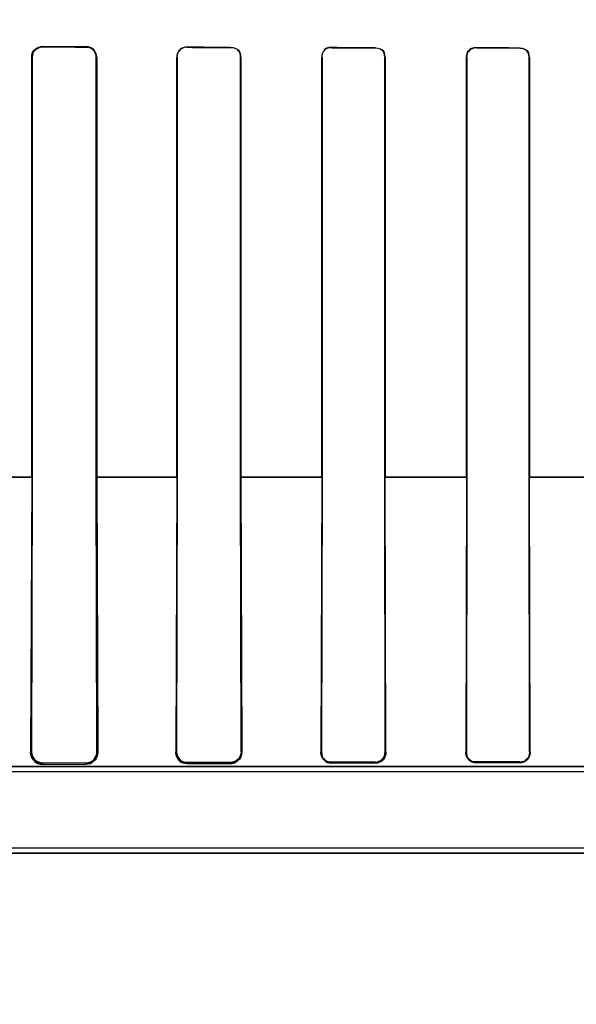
# Model space of a CAD drawing. Header units: millimetres. Extents: x 0 to 297, y 0 to 210.
# Tile 311 of 401: x 242.0718 to 242.1681, y 156.6154 to 156.7855. Entities that reach past the tile are written whole.
import ezdxf

# ---------------------------------------------------------------- set-up
doc = ezdxf.new("R2010")
doc.units = ezdxf.units.MM
doc.header["$LTSCALE"] = 16.335
doc.layers.get('0').update_dxf_attribs({"linetype": 'CONTINUOUS'})
for name, color, linetype in [('AXES_REF', 7, 'CONTINUOUS'), ('INTFCLR_1', 7, 'CONTINUOUS'), ('INTFCLR_72935', 7, 'CONTINUOUS')]:
    doc.layers.add(name, color=color, linetype=linetype)

msp = doc.modelspace()

# ---------------------------------------------------------------- linework, layer by layer
at = {"color": 7, "linetype": 'Continuous'}
for radius in [4.8479140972, 4.8475, 4.8164570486]:
    msp.add_circle((241.5069109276, 154.9564782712), radius, dxfattribs=at)
msp.add_arc((241.5069109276, 154.9564782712), 4.8, 278.2771290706, 261.7228709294, dxfattribs=at)
at = {"layer": 'AXES_REF', "color": 9, "linetype": 'Continuous'}
msp.add_circle((241.5069109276, 154.9564782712), 2.9642884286, dxfattribs=at)
at = {"layer": 'AXES_REF', "color": 7, "linetype": 'Continuous'}
msp.add_arc((241.5069109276, 154.9564782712), 4.91, 113.0826656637, 66.9173343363, dxfattribs=at)
at = {"layer": 'AXES_REF', "color": 9, "linetype": 'Continuous'}
msp.add_arc((241.5069109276, 154.9564782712), 4.4222561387, 94.4118118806, 85.5881881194, dxfattribs=at)
at = {"layer": 'INTFCLR_1', "color": 7, "linetype": 'Continuous'}
for p, q in [((242.0751779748, 156.7807487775), (242.0758007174, 156.7808523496)), ((242.0989136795, 156.6583677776), (242.0988295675, 156.6589711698)), ((242.1349230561, 156.6583397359), (242.1350385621, 156.6589711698))]:
    msp.add_line(p, q, dxfattribs=at)
at = {"layer": 'INTFCLR_1', "color": 9, "linetype": 'Continuous'}
for p, q in [((242.0758007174, 156.7807776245), (242.0758007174, 156.7808523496)), ((242.0833007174, 156.7808252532), (242.0833007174, 156.7807533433)), ((242.1008007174, 156.7807031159), (242.1008007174, 156.7807698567)), ((242.1083007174, 156.7807489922), (242.1083007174, 156.7806840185)), ((242.1258007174, 156.7806443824), (242.1258007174, 156.7807059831)), ((242.1333007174, 156.780689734), (242.1333007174, 156.7806293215)), ((242.1508007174, 156.780598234), (242.1508007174, 156.7806563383)), ((242.1583007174, 156.7806438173), (242.1583007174, 156.7805865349)), ((242.0739123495, 156.7789711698), (242.0739881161, 156.7789711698)), ((242.0850773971, 156.7789711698), (242.0851484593, 156.7789711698)), ((242.0989967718, 156.7789711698), (242.0990641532, 156.7789711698)), ((242.1100094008, 156.7789711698), (242.1100738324, 156.7789711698)), ((242.1240619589, 156.7789711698), (242.1241239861, 156.7789711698)), ((242.1349556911, 156.7789711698), (242.1350157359, 156.7789711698)), ((242.1491125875, 156.7789711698), (242.149170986, 156.7789711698)), ((242.1599136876, 156.7789711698), (242.159970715, 156.7789711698)), ((242.060164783, 156.7064701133), (242.0739880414, 156.7064701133)), ((242.0850768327, 156.7064701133), (242.0990641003, 156.7064701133)), ((242.1100097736, 156.7064701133), (242.1241230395, 156.7064701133)), ((242.1349532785, 156.7064701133), (242.1491687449, 156.7064701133)), ((242.1599128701, 156.7064701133), (242.1742072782, 156.7064701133)), ((242.0738825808, 156.6589711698), (242.0737118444, 156.6589711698)), ((242.0853294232, 156.6589711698), (242.0851760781, 156.6589711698)), ((242.0989707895, 156.6589711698), (242.0988295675, 156.6589711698)), ((242.1102307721, 156.6589711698), (242.1100985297, 156.6589711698)), ((242.1240382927, 156.6589711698), (242.1239129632, 156.6589711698)), ((242.1351584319, 156.6589711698), (242.1350385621, 156.6589711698)), ((242.149090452, 156.6589711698), (242.1489749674, 156.6589711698)), ((242.1601042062, 156.6589711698), (242.1599922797, 156.6589711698)), ((242.175845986, 156.6564711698), (242.0562747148, 156.6564711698)), ((242.0758007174, 156.6568270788), (242.0758007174, 156.6570492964)), ((242.0833007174, 156.6570783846), (242.0833007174, 156.656874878)), ((242.1008007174, 156.656962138), (242.1008007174, 156.6571373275)), ((242.1083007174, 156.6571593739), (242.1083007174, 156.6569925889)), ((242.1258007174, 156.6570525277), (242.1258007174, 156.6572045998)), ((242.1333007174, 156.6572216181), (242.1333007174, 156.6570743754)), ((242.1508007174, 156.6571181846), (242.1508007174, 156.6572564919)), ((242.1583007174, 156.6572695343), (242.1583007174, 156.6571342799)), ((242.4778262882, 156.6414711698), (242.0562751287, 156.6414711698))]:
    msp.add_line(p, q, dxfattribs=at)
at = {"layer": 'INTFCLR_1', "color": 6, "linetype": 'Continuous'}
for p, q in [((242.0739123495, 156.7789711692), (242.0739123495, 156.7064711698)), ((242.0739881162, 156.7789711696), (242.0739881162, 156.7064711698)), ((242.0850773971, 156.7064711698), (242.0850773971, 156.7789711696)), ((242.0851484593, 156.7064711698), (242.0851484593, 156.7789711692)), ((242.0989967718, 156.7789711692), (242.0989967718, 156.7064711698)), ((242.0990641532, 156.7789711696), (242.0990641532, 156.7064711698)), ((242.1100094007, 156.7064711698), (242.1100094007, 156.7789711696)), ((242.1100738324, 156.7064711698), (242.1100738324, 156.7789711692)), ((242.1240619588, 156.7789711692), (242.1240619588, 156.7064711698)), ((242.1241239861, 156.7789711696), (242.1241239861, 156.7064711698)), ((242.1349556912, 156.7064711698), (242.1349556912, 156.7789711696)), ((242.1350157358, 156.7064711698), (242.1350157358, 156.7789711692)), ((242.1491125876, 156.7789711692), (242.1491125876, 156.7064711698)), ((242.1491709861, 156.7789711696), (242.1491709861, 156.7064711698)), ((242.1599136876, 156.7064711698), (242.1599136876, 156.7789711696)), ((242.159970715, 156.7064711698), (242.159970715, 156.7789711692)), ((242.0739123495, 156.7064711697), (242.0737118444, 156.6589711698)), ((242.0739881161, 156.7064711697), (242.0738825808, 156.6589711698)), ((242.085176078, 156.6589711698), (242.0850773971, 156.7064711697)), ((242.0851484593, 156.7064711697), (242.0853294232, 156.6589711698)), ((242.0989967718, 156.7064711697), (242.0988295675, 156.6589711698)), ((242.0990641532, 156.7064711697), (242.0989707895, 156.6589711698)), ((242.1100985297, 156.6589711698), (242.1100094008, 156.7064711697)), ((242.1100738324, 156.7064711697), (242.1102307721, 156.6589711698)), ((242.1240619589, 156.7064711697), (242.1239129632, 156.6589711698)), ((242.1241239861, 156.7064711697), (242.1240382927, 156.6589711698)), ((242.1350385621, 156.6589711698), (242.1349556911, 156.7064711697)), ((242.1351584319, 156.6589711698), (242.1350157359, 156.7064711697)), ((242.1491125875, 156.7064711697), (242.1489749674, 156.6589711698)), ((242.149170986, 156.7064711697), (242.149090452, 156.6589711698)), ((242.1599922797, 156.6589711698), (242.1599136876, 156.7064711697)), ((242.1601042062, 156.6589711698), (242.159970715, 156.7064711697)), ((242.0758007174, 156.6570492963), (242.0833007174, 156.6570783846)), ((242.0758007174, 156.6568270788), (242.0833007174, 156.656874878)), ((242.1008007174, 156.6571373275), (242.1083007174, 156.6571593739)), ((242.1008007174, 156.656962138), (242.1083007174, 156.6569925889)), ((242.1258007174, 156.6572045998), (242.1333007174, 156.6572216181)), ((242.1258007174, 156.6570525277), (242.1333007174, 156.6570743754)), ((242.1508007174, 156.6572564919), (242.1583007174, 156.6572695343)), ((242.1508007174, 156.6571181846), (242.1583007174, 156.6571342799)), ((242.0508007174, 156.6555895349), (242.1758460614, 156.6555895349)), ((242.4778267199, 156.6423528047), (242.0562747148, 156.6423528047))]:
    msp.add_line(p, q, dxfattribs=at)
at = {"layer": 'INTFCLR_1', "color": 7, "linetype": 'Continuous'}
for points in [[(242.0740950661, 156.6577159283), (242.0740859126, 156.6577290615), (242.0740762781, 156.6577431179), (242.074066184, 156.6577581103), (242.0740555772, 156.6577741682), (242.0740445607, 156.6577911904), (242.0740333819, 156.6578088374), (242.0740221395, 156.6578269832), (242.0740107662, 156.6578457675), (242.0739992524, 156.6578652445), (242.0739876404, 156.6578853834), (242.073975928, 156.6579062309), (242.0739640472, 156.6579279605), (242.07395199, 156.6579506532), (242.0739398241, 156.6579742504), (242.0739276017, 156.657998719), (242.0739153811, 156.6580240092), (242.0739031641, 156.6580501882), (242.0738909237, 156.6580773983), (242.0738786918, 156.6581056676), (242.0738665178, 156.6581349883), (242.0738544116, 156.6581654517), (242.0738424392, 156.6581970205), (242.0738306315, 156.6582297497), (242.0738189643, 156.6582638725), (242.0738074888, 156.6582994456), (242.0737962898, 156.658336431), (242.0737854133, 156.6583749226), (242.0737749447, 156.6584149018), (242.0737649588, 156.6584563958), (242.0737555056, 156.6584995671), (242.0737466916, 156.6585443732), (242.0737386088, 156.6585908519), (242.0737313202, 156.6586392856), (242.0737249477, 156.6586897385), (242.0737196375, 156.6587421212), (242.0737155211, 156.6587964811), (242.0737127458, 156.6588528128), (242.0737114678, 156.6589110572), (242.0737118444, 156.6589711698)], [(242.1242406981, 156.6578793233), (242.1242141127, 156.6579195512), (242.1241876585, 156.6579619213), (242.124161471, 156.6580064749), (242.124135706, 156.6580532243), (242.124110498, 156.6581022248), (242.124085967, 156.6581535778), (242.124062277, 156.6582073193), (242.1240396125, 156.6582634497), (242.1240181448, 156.6583220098), (242.1239981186, 156.6583828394), (242.1239796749, 156.6584460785), (242.1239628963, 156.6585122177), (242.1239480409, 156.658581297), (242.1239354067, 156.6586532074), (242.1239252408, 156.658728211), (242.1239178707, 156.6588063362), (242.1239136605, 156.6588873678), (242.1239129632, 156.6589711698)], [(242.1351584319, 156.6589711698), (242.1351578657, 156.6588945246), (242.1351541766, 156.6588181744), (242.1351473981, 156.6587422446), (242.1351375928, 156.6586670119), (242.1351247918, 156.6585924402), (242.1351089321, 156.6585181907), (242.1350899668, 156.6584442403), (242.135067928, 156.6583708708), (242.1350428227, 156.658298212)], [(242.1492964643, 156.6579111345), (242.1492649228, 156.6579586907), (242.1492335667, 156.6580093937), (242.1492026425, 156.6580633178), (242.1491723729, 156.6581206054), (242.1491430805, 156.658181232), (242.1491151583, 156.6582449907), (242.1490889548, 156.6583117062), (242.1490646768, 156.6583815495), (242.1490425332, 156.6584548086), (242.1490229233, 156.6585312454), (242.1490061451, 156.6586109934), (242.148992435, 156.6586948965), (242.1489822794, 156.6587831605), (242.1489762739, 156.6588753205), (242.1489749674, 156.6589711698)], [(242.1601042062, 156.6589711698), (242.1600989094, 156.658808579), (242.1600804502, 156.6586555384), (242.1600511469, 156.6585129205), (242.1600142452, 156.6583843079), (242.1599712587, 156.658266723), (242.1599198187, 156.6581514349), (242.1598583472, 156.6580362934), (242.1597881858, 156.6579249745), (242.1597095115, 156.6578181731)], [(242.1095448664, 156.6574559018), (242.1095146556, 156.6574306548), (242.1094847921, 156.6574066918), (242.1094553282, 156.6573839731), (242.1094264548, 156.6573625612), (242.109398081, 156.6573423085), (242.109369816, 156.6573228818), (242.1093415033, 156.6573041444), (242.1093133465, 156.6572862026), (242.1092854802, 156.657269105), (242.1092580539, 156.6572528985), (242.1092309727, 156.6572374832), (242.1092039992, 156.6572226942), (242.1091770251, 156.657208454), (242.1091501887, 156.6571948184), (242.1091236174, 156.657181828), (242.1090974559, 156.6571695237), (242.1090715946, 156.6571578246), (242.1090457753, 156.6571465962), (242.1090198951, 156.6571357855), (242.1089940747, 156.6571254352), (242.1089683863, 156.6571155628), (242.1089429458, 156.6571061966), (242.1089176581, 156.6570972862), (242.1088922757, 156.6570887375), (242.1088666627, 156.6570805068), (242.1088409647, 156.6570726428), (242.1088153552, 156.6570651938), (242.1087900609, 156.657058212), (242.1087648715, 156.6570516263), (242.1087393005, 156.6570453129), (242.1087131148, 156.6570392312), (242.1086865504, 156.6570334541), (242.1086598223, 156.657028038), (242.1086331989, 156.6570230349), (242.1086064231, 156.6570183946), (242.1085789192, 156.6570140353), (242.1085502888, 156.6570099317), (242.1085209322, 156.6570061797), (242.1084914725, 156.6570028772), (242.1084626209, 156.6570000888), (242.108433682, 156.6569977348), (242.1084031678, 156.6569957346), (242.1083705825, 156.6569941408), (242.1083364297, 156.6569930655), (242.1083007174, 156.6569925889)]]:
    msp.add_lwpolyline(points, dxfattribs=at)
at = {"layer": 'INTFCLR_1', "color": 6, "linetype": 'Continuous'}
for centre, major_axis, ratio, start_param, end_param in [((242.2670507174, 156.7814711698), (0.2607760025, 0), 0.0034906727, -2.3940887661, -2.3526946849), ((242.2670507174, 156.7814711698), (0.2757760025, 0), 0.0034906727, -2.3371288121, -2.3000343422), ((242.2670507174, 156.7814711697), (0.2607760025, 0), 0.0034906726, -2.2620717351, -2.2252929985), ((242.2670507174, 156.7814711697), (0.2757760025, 0), 0.0034906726, -2.217857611, -2.1841931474), ((242.2670507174, 156.7814711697), (0.2607760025, 0), 0.0034906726, -2.1431981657, -2.1093469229), ((242.2670507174, 156.7814711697), (0.2757760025, 0), 0.0034906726, -2.1085302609, -2.0771538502), ((242.2670507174, 156.7814711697), (0.2607760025, 0), 0.0034906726, -2.0328472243, -2.0009654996), ((242.2670507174, 156.7814711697), (0.2757760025, 0), 0.0034906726, -2.0059367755, -1.9761478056)]:
    msp.add_ellipse(centre, major_axis=major_axis, ratio=ratio, start_param=start_param, end_param=end_param, dxfattribs=at)
at = {"layer": 'INTFCLR_1', "color": 7, "linetype": 'Continuous'}
for points, knots in [([(242.0758007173, 156.7808523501), (242.0753082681, 156.7808491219), (242.0743038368, 156.7804438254), (242.0739090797, 156.7794407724), (242.0739123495, 156.7789711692)], [0, 0, 0, 0, 0.5118728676, 1, 1, 1, 1]), ([(242.0737118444, 156.6589711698), (242.0737052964, 156.6585028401), (242.0740494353, 156.6573825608), (242.0751887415, 156.6568244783), (242.0758007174, 156.6568270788)], [0, 0, 0, 0, 0.4335377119, 1, 1, 1, 1]), ([(242.0988295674, 156.6589711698), (242.0988255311, 156.6584973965), (242.0991898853, 156.6574369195), (242.1002577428, 156.6569623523), (242.1008007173, 156.656962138)], [0, 0, 0, 0, 0.4659783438, 1, 1, 1, 1]), ([(242.1083007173, 156.6569925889), (242.108779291, 156.656998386), (242.1098189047, 156.6574002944), (242.1102252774, 156.6584518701), (242.1102307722, 156.6589711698)], [0, 0, 0, 0, 0.4795979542, 1, 1, 1, 1]), ([(242.1239129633, 156.6589711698), (242.1239103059, 156.6585095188), (242.1242700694, 156.6574944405), (242.1252900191, 156.6570529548), (242.1258007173, 156.6570525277)], [0, 0, 0, 0, 0.4747830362, 1, 1, 1, 1]), ([(242.1333007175, 156.6570743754), (242.1337689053, 156.6570787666), (242.1347692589, 156.6574729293), (242.1351539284, 156.6584806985), (242.135158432, 156.6589711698)], [0, 0, 0, 0, 0.4883782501, 1, 1, 1, 1]), ([(242.1489749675, 156.6589711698), (242.1489732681, 156.6585100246), (242.1493387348, 156.6575266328), (242.1503220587, 156.6571185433), (242.1508007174, 156.6571181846)], [0, 0, 0, 0, 0.4906839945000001, 1, 1, 1, 1]), ([(242.1583007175, 156.6571342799), (242.1587611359, 156.6571376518), (242.1597322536, 156.6575266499), (242.1601004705, 156.6585020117), (242.1601042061, 156.6589711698)], [0, 0, 0, 0, 0.4952979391, 1, 1, 1, 1])]:
    msp.add_open_spline(points, degree=3, knots=knots, dxfattribs=at)
at = {"layer": 'INTFCLR_1', "color": 6, "linetype": 'Continuous'}
for points, knots in [([(242.0758007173, 156.7807776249), (242.0753320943, 156.7807791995), (242.0743670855, 156.7803875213), (242.0739881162, 156.7794261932), (242.0739881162, 156.7789711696)], [0, 0, 0, 0, 0.5073632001, 1, 1, 1, 1]), ([(242.0851484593, 156.7789711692), (242.0851484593, 156.7794375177), (242.084761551, 156.7804200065), (242.0837784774, 156.7808235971), (242.0833007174, 156.7808252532)], [0, 0, 0, 0, 0.4939549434, 1, 1, 1, 1]), ([(242.0850773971, 156.7789711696), (242.0850773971, 156.7794274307), (242.0846956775, 156.7803730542), (242.0837520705, 156.7807519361), (242.0833007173, 156.7807533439)], [0, 0, 0, 0, 0.5027025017, 1, 1, 1, 1]), ([(242.1008007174, 156.7807698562), (242.1003476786, 156.7807711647), (242.0993899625, 156.7803963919), (242.0989967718, 156.7794374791), (242.0989967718, 156.7789711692)], [0, 0, 0, 0, 0.4927834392, 1, 1, 1, 1]), ([(242.0738825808, 156.6589711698), (242.0738799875, 156.6585196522), (242.0742419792, 156.6575025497), (242.0752721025, 156.6570471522), (242.0758007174, 156.6570492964)], [0, 0, 0, 0, 0.4606720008, 1, 1, 1, 1]), ([(242.0833007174, 156.6570783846), (242.0838095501, 156.657080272), (242.0848141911, 156.6575202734), (242.0851784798, 156.658518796), (242.0851760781, 156.6589711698)], [0, 0, 0, 0, 0.5293670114, 1, 1, 1, 1]), ([(242.0853294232, 156.6589711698), (242.0853381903, 156.6584765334), (242.0849543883, 156.6573797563), (242.0838586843, 156.6568781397), (242.0833007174, 156.656874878)], [0, 0, 0, 0, 0.4699520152, 1, 1, 1, 1]), ([(242.0989707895, 156.6589711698), (242.0989684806, 156.6585077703), (242.0993517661, 156.6575316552), (242.1003286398, 156.6571358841), (242.1008007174, 156.6571373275)], [0, 0, 0, 0, 0.4953636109, 1, 1, 1, 1])]:
    msp.add_open_spline(points, degree=3, knots=knots, dxfattribs=at)
for points in [[(242.1008007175, 156.7807031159), (242.1002789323, 156.780704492), (242.0994026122, 156.7805208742), (242.0994026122, 156.7799990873)], [(242.1258007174, 156.7807059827), (242.1252851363, 156.7807071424), (242.1244147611, 156.7805348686), (242.1244147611, 156.7800192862)], [(242.1258007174, 156.7806443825), (242.1253063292, 156.7806454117), (242.1244699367, 156.7804839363), (242.1244699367, 156.7799895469)], [(242.1508007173, 156.7806563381), (242.1503084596, 156.7806571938), (242.1494722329, 156.7805036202), (242.1494722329, 156.7800113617)], [(242.1100094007, 156.7789711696), (242.1100094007, 156.779423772), (242.1099237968, 156.780216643), (242.1094711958, 156.7802177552)], [(242.1100738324, 156.7789711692), (242.1100738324, 156.7794361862), (242.109991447, 156.7802530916), (242.1095264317, 156.7802543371)], [(242.1349556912, 156.7789711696), (242.1349556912, 156.7794193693), (242.1348587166, 156.7801994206), (242.1344105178, 156.7802002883)], [(242.1350157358, 156.7789711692), (242.1350157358, 156.7794328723), (242.1349192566, 156.7802378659), (242.1344575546, 156.7802388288)], [(242.1508007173, 156.7805982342), (242.1502750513, 156.7805990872), (242.1494201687, 156.7803616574), (242.1494201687, 156.7798359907)], [(242.1599136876, 156.7789711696), (242.1599136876, 156.7795001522), (242.1596629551, 156.780352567), (242.1591339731, 156.7803533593)], [(242.159970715, 156.7789711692), (242.159970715, 156.779429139), (242.1598644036, 156.7802231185), (242.1594064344, 156.780223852)], [(242.1240382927, 156.6589711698), (242.124036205, 156.6585095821), (242.1241160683, 156.657694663), (242.1245776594, 156.6576957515)], [(242.149090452, 156.6589711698), (242.1490884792, 156.6585039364), (242.1491931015, 156.6576896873), (242.1496603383, 156.6576905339)], [(242.1083007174, 156.6571593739), (242.1087797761, 156.6571607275), (242.1096194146, 156.657256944), (242.10961715, 156.6577359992)], [(242.1583007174, 156.6572695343), (242.1588113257, 156.6572703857), (242.1596680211, 156.6574537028), (242.1596659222, 156.6579643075)]]:
    msp.add_open_spline(points, degree=3, dxfattribs=at)
at = {"layer": 'INTFCLR_1', "color": 7, "linetype": 'Continuous'}
for points in [[(242.0739123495, 156.7789711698), (242.0739123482, 156.7794976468), (242.0740779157, 156.7802324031), (242.0745754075, 156.7804046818)], [(242.1102307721, 156.6589711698), (242.1102375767, 156.6585196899), (242.1101232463, 156.6579869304), (242.1097797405, 156.6576938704)], [(242.1350428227, 156.658298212), (242.134881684, 156.6578608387), (242.1345710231, 156.6572624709), (242.1341049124, 156.6572610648)], [(242.0758007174, 156.6568270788), (242.0753549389, 156.6568240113), (242.0747906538, 156.656892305), (242.0745343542, 156.6572570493)], [(242.1008007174, 156.656962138), (242.1003410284, 156.6569601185), (242.0996417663, 156.6570052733), (242.0995090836, 156.657445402)], [(242.1258007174, 156.6570525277), (242.1253358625, 156.657051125), (242.1247663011, 156.6571838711), (242.1245050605, 156.6575683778)], [(242.1333001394, 156.6572217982), (242.133827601, 156.657221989), (242.1347107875, 156.6574165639), (242.1347080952, 156.6579440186)], [(242.1333007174, 156.6572216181), (242.1337973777, 156.6572226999), (242.1344682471, 156.6573982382), (242.1346460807, 156.6578619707)], [(242.1508007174, 156.6571181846), (242.1503325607, 156.6571171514), (242.1497694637, 156.6572731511), (242.1495046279, 156.6576591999)], [(242.1597095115, 156.6578181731), (242.1594175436, 156.6574507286), (242.1589433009, 156.6571440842), (242.1584739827, 156.6571430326)]]:
    msp.add_open_spline(points, degree=3, dxfattribs=at)
at = {"layer": 'INTFCLR_72935', "color": 9, "linetype": 'Continuous'}
for p, q in [((242.0758007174, 156.7808523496), (242.0758007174, 156.7807776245)), ((242.0833007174, 156.7807533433), (242.0833007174, 156.7808252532)), ((242.1008007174, 156.7807698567), (242.1008007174, 156.7807031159)), ((242.1083007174, 156.7806840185), (242.1083007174, 156.7807489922)), ((242.1258007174, 156.7807059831), (242.1258007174, 156.7806443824)), ((242.1333007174, 156.7806293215), (242.1333007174, 156.780689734)), ((242.1508007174, 156.7806563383), (242.1508007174, 156.780598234)), ((242.1583007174, 156.7805865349), (242.1583007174, 156.7806438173)), ((242.0739881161, 156.7789711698), (242.0739123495, 156.7789711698)), ((242.0851484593, 156.7789711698), (242.0850773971, 156.7789711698)), ((242.0990641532, 156.7789711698), (242.0989967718, 156.7789711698)), ((242.1100738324, 156.7789711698), (242.1100094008, 156.7789711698)), ((242.1241239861, 156.7789711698), (242.1240619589, 156.7789711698)), ((242.1350157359, 156.7789711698), (242.1349556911, 156.7789711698)), ((242.149170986, 156.7789711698), (242.1491125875, 156.7789711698)), ((242.159970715, 156.7789711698), (242.1599136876, 156.7789711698)), ((242.073987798, 156.7064701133), (242.0601647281, 156.7064701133)), ((242.0990643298, 156.7064701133), (242.0850768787, 156.7064701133)), ((242.1241223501, 156.7064701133), (242.1100096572, 156.7064701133)), ((242.1491693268, 156.7064701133), (242.1349530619, 156.7064701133)), ((242.1742071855, 156.7064701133), (242.1599134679, 156.7064701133)), ((242.0737118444, 156.6589711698), (242.0738825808, 156.6589711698)), ((242.0851760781, 156.6589711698), (242.0853294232, 156.6589711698)), ((242.0988295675, 156.6589711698), (242.0989707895, 156.6589711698)), ((242.1100985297, 156.6589711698), (242.1102307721, 156.6589711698)), ((242.1239129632, 156.6589711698), (242.1240382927, 156.6589711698)), ((242.1350385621, 156.6589711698), (242.1351584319, 156.6589711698)), ((242.1489749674, 156.6589711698), (242.149090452, 156.6589711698)), ((242.1599922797, 156.6589711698), (242.1601042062, 156.6589711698)), ((242.0562747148, 156.6564711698), (242.1758460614, 156.6564711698)), ((242.0758007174, 156.6570492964), (242.0758007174, 156.6568270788)), ((242.0833007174, 156.656874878), (242.0833007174, 156.6570783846)), ((242.1008007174, 156.6571373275), (242.1008007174, 156.656962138)), ((242.1083007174, 156.6569925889), (242.1083007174, 156.6571593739)), ((242.1258007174, 156.6572045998), (242.1258007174, 156.6570525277)), ((242.1333007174, 156.6570743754), (242.1333007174, 156.6572216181)), ((242.1508007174, 156.6572564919), (242.1508007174, 156.6571181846)), ((242.1583007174, 156.6571342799), (242.1583007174, 156.6572695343)), ((242.0562751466, 156.6414711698), (242.477826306, 156.6414711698))]:
    msp.add_line(p, q, dxfattribs=at)
at = {"layer": 'INTFCLR_72935', "color": 6, "linetype": 'Continuous'}
for p, q in [((242.0739123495, 156.7064711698), (242.0739123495, 156.7789711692)), ((242.0739881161, 156.7064711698), (242.0739881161, 156.7789711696)), ((242.0850773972, 156.7789711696), (242.0850773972, 156.7064711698)), ((242.0851484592, 156.7789711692), (242.0851484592, 156.7064711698)), ((242.0989967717, 156.7064711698), (242.0989967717, 156.7789711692)), ((242.0990641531, 156.7064711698), (242.0990641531, 156.7789711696)), ((242.1100094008, 156.7789711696), (242.1100094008, 156.7064711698)), ((242.1100738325, 156.7789711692), (242.1100738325, 156.7064711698)), ((242.1240619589, 156.7064711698), (242.1240619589, 156.7789711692)), ((242.124123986, 156.7064711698), (242.124123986, 156.7789711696)), ((242.1349556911, 156.7789711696), (242.1349556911, 156.7064711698)), ((242.135015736, 156.7789711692), (242.135015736, 156.7064711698)), ((242.1491125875, 156.7064711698), (242.1491125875, 156.7789711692)), ((242.149170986, 156.7064711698), (242.149170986, 156.7789711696)), ((242.1599136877, 156.7789711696), (242.1599136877, 156.7064711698)), ((242.1599707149, 156.7789711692), (242.1599707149, 156.7064711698)), ((242.0739123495, 156.7064711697), (242.0737118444, 156.6589711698)), ((242.0738825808, 156.6589711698), (242.0739881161, 156.7064711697)), ((242.0850773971, 156.7064711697), (242.085176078, 156.6589711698)), ((242.0851484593, 156.7064711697), (242.0853294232, 156.6589711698)), ((242.0989967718, 156.7064711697), (242.0988295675, 156.6589711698)), ((242.0989707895, 156.6589711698), (242.0990641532, 156.7064711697)), ((242.1100094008, 156.7064711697), (242.1100985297, 156.6589711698)), ((242.1100738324, 156.7064711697), (242.1102307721, 156.6589711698)), ((242.1240619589, 156.7064711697), (242.1239129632, 156.6589711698)), ((242.1240382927, 156.6589711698), (242.1241239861, 156.7064711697)), ((242.1349556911, 156.7064711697), (242.1350385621, 156.6589711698)), ((242.1351584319, 156.6589711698), (242.1350157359, 156.7064711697)), ((242.1491125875, 156.7064711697), (242.1489749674, 156.6589711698)), ((242.149090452, 156.6589711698), (242.149170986, 156.7064711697)), ((242.1599136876, 156.7064711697), (242.1599922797, 156.6589711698)), ((242.1601042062, 156.6589711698), (242.159970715, 156.7064711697)), ((242.0833007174, 156.6570783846), (242.0758007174, 156.6570492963)), ((242.0758007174, 156.6568270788), (242.0833007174, 156.656874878)), ((242.1083007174, 156.6571593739), (242.1008007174, 156.6571373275)), ((242.1008007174, 156.656962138), (242.1083007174, 156.6569925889)), ((242.1333007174, 156.6572216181), (242.1258007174, 156.6572045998)), ((242.1258007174, 156.6570525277), (242.1333007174, 156.6570743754)), ((242.1583007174, 156.6572695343), (242.1508007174, 156.6572564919)), ((242.1508007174, 156.6571181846), (242.1583007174, 156.6571342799)), ((242.0508007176, 156.6555895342), (242.1782053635, 156.6555895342)), ((242.4778267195, 156.6423528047), (242.0562747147, 156.6423528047))]:
    msp.add_line(p, q, dxfattribs=at)
at = {"layer": 'INTFCLR_72935', "color": 7, "linetype": 'Continuous'}
msp.add_line((242.0988295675, 156.6589711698), (242.0989138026, 156.6583673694), dxfattribs=at)
for points in [[(242.0737118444, 156.6589711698), (242.0737114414, 156.6589147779), (242.0737124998, 156.658860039), (242.0737148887, 156.6588069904), (242.0737184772, 156.6587556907), (242.0737231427, 156.6587061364), (242.0737287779, 156.658658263), (242.0737352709, 156.6586120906), (242.0737425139, 156.6585676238), (242.0737504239, 156.6585247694), (242.0737588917, 156.6584835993), (242.0737678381, 156.6584440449), (242.073777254, 156.6584058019), (242.0737870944, 156.6583687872), (242.0737972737, 156.6583330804), (242.0738077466, 156.6582986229), (242.073818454, 156.65826541), (242.07382934, 156.658233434), (242.0738403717, 156.6582026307), (242.0738514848, 156.6581730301), (242.073862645, 156.6581445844), (242.0738738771, 156.6581171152), (242.0738851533, 156.6580905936), (242.0738964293, 156.6580650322), (242.0739077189, 156.6580403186), (242.0739190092, 156.6580164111), (242.0739302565, 156.6579933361), (242.0739414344, 156.6579710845), (242.0739524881, 156.6579497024), (242.0739634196, 156.6579291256), (242.073974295, 156.6579091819), (242.0739851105, 156.65788984), (242.0739958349, 156.6578711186), (242.0740065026, 156.6578529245), (242.0740171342, 156.6578351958), (242.0740276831, 156.6578179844), (242.0740380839, 156.6578013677), (242.0740483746, 156.6577852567), (242.0740584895, 156.6577697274), (242.074068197, 156.6577550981), (242.0740774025, 156.6577414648), (242.0740861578, 156.6577287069), (242.0740944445, 156.6577168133)], [(242.1239129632, 156.6589711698), (242.1239136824, 156.6588866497), (242.1239179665, 156.6588050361), (242.1239254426, 156.6587264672), (242.1239357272, 156.6586511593), (242.1239484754, 156.6585790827), (242.1239634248, 156.6585099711), (242.1239802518, 156.6584439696), (242.1239986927, 156.6583809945), (242.1240186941, 156.6583204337), (242.1240401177, 156.65826214), (242.1240627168, 156.658206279), (242.1240863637, 156.6581527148), (242.1241108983, 156.6581014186), (242.1241361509, 156.6580523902), (242.1241620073, 156.6580055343), (242.124188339, 156.6579608), (242.1242149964, 156.657918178), (242.1242418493, 156.6578776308)], [(242.1350385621, 156.6589711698), (242.1350374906, 156.6589019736), (242.135033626, 156.6588322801), (242.1350269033, 156.6587622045), (242.1350172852, 156.6586920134), (242.1350047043, 156.658621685), (242.1349890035, 156.6585509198), (242.134970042, 156.6584797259), (242.1349477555, 156.6584084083), (242.1349220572, 156.6583371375)], [(242.1349593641, 156.6581057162), (242.1349972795, 156.6581859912), (242.1350326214, 156.6582712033), (242.1350648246, 156.6583613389), (242.135093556, 156.6584573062), (242.1351178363, 156.6585580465), (242.1351365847, 156.6586604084), (242.1351495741, 156.6587630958), (242.1351568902, 156.6588667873), (242.1351584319, 156.6589711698)], [(242.1489749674, 156.6589711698), (242.1489763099, 156.6588744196), (242.1489824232, 156.6587815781), (242.1489927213, 156.6586928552), (242.1490065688, 156.6586087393), (242.1490234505, 156.6585289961), (242.1490431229, 156.6584527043), (242.1490652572, 156.6583797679), (242.1490894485, 156.6583103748), (242.1491155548, 156.6582440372), (242.1491433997, 156.6581805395), (242.1491726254, 156.6581201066), (242.1492028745, 156.6580628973), (242.1492338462, 156.6580089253), (242.14926532, 156.6579580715), (242.1492970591, 156.6579102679)], [(242.1083007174, 156.6569925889), (242.1083360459, 156.6569930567), (242.108369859, 156.6569941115), (242.1084021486, 156.6569956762), (242.1084323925, 156.6569976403), (242.1084611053, 156.6569999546), (242.1084898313, 156.6570027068), (242.1085193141, 156.6570059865), (242.1085487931, 156.6570097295), (242.1085775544, 156.6570138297), (242.1086051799, 156.6570181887), (242.1086320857, 156.6570228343), (242.1086588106, 156.6570278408), (242.1086855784, 156.6570332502), (242.1087121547, 156.6570390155), (242.1087383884, 156.6570450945), (242.1087640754, 156.6570514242), (242.108789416, 156.6570580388), (242.1088148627, 156.6570650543), (242.108840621, 156.6570725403), (242.108866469, 156.6570804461), (242.1088922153, 156.6570887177), (242.1089177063, 156.6570973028), (242.1089430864, 156.6571062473), (242.1089686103, 156.657115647), (242.1089943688, 156.6571255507), (242.1090202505, 156.6571359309), (242.1090462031, 156.6571467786), (242.1090721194, 156.6571580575), (242.1090980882, 156.6571698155), (242.1091243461, 156.6571821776), (242.1091509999, 156.657195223), (242.1091779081, 156.6572089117), (242.1092049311, 156.6572231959), (242.1092319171, 156.6572380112), (242.1092589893, 156.6572534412), (242.1092864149, 156.657269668), (242.1093143, 156.6572867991), (242.109342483, 156.6573047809), (242.1093708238, 156.6573235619), (242.1093991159, 156.6573430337), (242.1094275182, 156.6573633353), (242.1094564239, 156.657384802), (242.1094859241, 156.6574075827), (242.109515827, 156.6574316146), (242.1095460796, 156.6574569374)]]:
    msp.add_lwpolyline(points, dxfattribs=at)
at = {"layer": 'INTFCLR_72935', "color": 6, "linetype": 'Continuous'}
for centre, major_axis, ratio, start_param, end_param in [((242.2670507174, 156.7814711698), (0.2607760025, 0), 0.0034906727, -2.3940887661, -2.3526946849), ((242.2670507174, 156.7814711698), (0.2757760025, 0), 0.0034906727, -2.3371288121, -2.3000343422), ((242.2670507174, 156.7814711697), (0.2607760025, 0), 0.0034906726, -2.262071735, -2.2252929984), ((242.2670507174, 156.7814711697), (0.2757760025, 0), 0.0034906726, -2.217857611, -2.1841931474), ((242.2670507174, 156.7814711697), (0.2607760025, 0), 0.0034906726, -2.1431981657, -2.1093469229), ((242.2670507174, 156.7814711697), (0.2757760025, 0), 0.0034906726, -2.1085302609, -2.0771538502), ((242.2670507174, 156.7814711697), (0.2607760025, 0), 0.0034906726, -2.0328472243, -2.0009654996), ((242.2670507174, 156.7814711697), (0.2757760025, 0), 0.0034906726, -2.0059367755, -1.9761478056)]:
    msp.add_ellipse(centre, major_axis=major_axis, ratio=ratio, start_param=start_param, end_param=end_param, dxfattribs=at)
for points, knots in [([(242.0739123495, 156.7789711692), (242.0739123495, 156.7794327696), (242.07429315, 156.7804317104), (242.0753003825, 156.7808542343), (242.0758007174, 156.7808523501)], [0, 0, 0, 0, 0.4798645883, 1, 1, 1, 1]), ([(242.0739881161, 156.7789711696), (242.0739881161, 156.7794304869), (242.0743723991, 156.7803923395), (242.0753364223, 156.7807791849), (242.0758007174, 156.7807776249)], [0, 0, 0, 0, 0.4973038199, 1, 1, 1, 1]), ([(242.0851484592, 156.7789711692), (242.0851484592, 156.779439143), (242.0847593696, 156.7804216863), (242.0837768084, 156.7808236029), (242.0833007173, 156.7808252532)], [0, 0, 0, 0, 0.4956993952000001, 1, 1, 1, 1]), ([(242.1008007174, 156.7807698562), (242.1003416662, 156.7807711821), (242.0993827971, 156.7803894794), (242.0989967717, 156.7794315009), (242.0989967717, 156.7789711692)], [0, 0, 0, 0, 0.4993046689, 1, 1, 1, 1]), ([(242.0758007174, 156.6570492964), (242.0753381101, 156.6570474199), (242.0743194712, 156.6574241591), (242.0738796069, 156.6584533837), (242.0738825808, 156.6589711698)], [0, 0, 0, 0, 0.4718567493, 1, 1, 1, 1]), ([(242.1008007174, 156.6571373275), (242.1003288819, 156.6571358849), (242.0993520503, 156.6575313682), (242.0989684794, 156.6585075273), (242.0989707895, 156.6589711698)], [0, 0, 0, 0, 0.5043771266, 1, 1, 1, 1]), ([(242.1100985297, 156.6589711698), (242.1101006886, 156.6585144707), (242.1097242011, 156.6575537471), (242.1087650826, 156.657160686), (242.1083007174, 156.6571593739)], [0, 0, 0, 0, 0.4958401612, 1, 1, 1, 1]), ([(242.1601042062, 156.6589711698), (242.1601098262, 156.6585038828), (242.1597293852, 156.6575304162), (242.1587629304, 156.6571352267), (242.1583007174, 156.6571342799)], [0, 0, 0, 0, 0.5027469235, 1, 1, 1, 1])]:
    msp.add_open_spline(points, degree=3, knots=knots, dxfattribs=at)
for points in [[(242.0833007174, 156.7807533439), (242.0837583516, 156.7807519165), (242.0845660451, 156.7806782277), (242.0845660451, 156.7802205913)], [(242.1083007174, 156.7806840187), (242.1088169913, 156.78068275), (242.1096804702, 156.7804966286), (242.1096804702, 156.7799803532)], [(242.1258007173, 156.7807059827), (242.1252785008, 156.7807071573), (242.124401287, 156.7805239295), (242.124401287, 156.7800017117)], [(242.1333007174, 156.7806293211), (242.1338422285, 156.7806282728), (242.134715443, 156.7803722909), (242.134715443, 156.7798307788)], [(242.0990641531, 156.7789711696), (242.0990641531, 156.7794293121), (242.099151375, 156.7802339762), (242.0996095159, 156.7802327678)], [(242.1100738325, 156.7789711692), (242.1100738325, 156.7794393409), (242.1099871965, 156.7802602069), (242.1095190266, 156.7802614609)], [(242.124123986, 156.7789711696), (242.124123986, 156.7794262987), (242.124225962, 156.7802186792), (242.12468109, 156.7802177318)], [(242.135015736, 156.7789711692), (242.135015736, 156.7794364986), (242.1349140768, 156.7802458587), (242.1344487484, 156.7802468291)], [(242.1491125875, 156.7789711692), (242.1491125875, 156.7794301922), (242.1492162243, 156.7802288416), (242.1496752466, 156.7802280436)], [(242.149170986, 156.7789711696), (242.149170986, 156.7794223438), (242.1492828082, 156.7802027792), (242.1497339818, 156.7802020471)], [(242.1583007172, 156.7805865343), (242.1588222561, 156.7805857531), (242.1596684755, 156.7803482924), (242.1596684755, 156.779826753)], [(242.1599707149, 156.7789711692), (242.1599707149, 156.7794335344), (242.1598579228, 156.7802326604), (242.1593955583, 156.7802334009)], [(242.0851760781, 156.6589711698), (242.0851789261, 156.6584347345), (242.0850325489, 156.6575145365), (242.0844961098, 156.6575125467)], [(242.1599922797, 156.6589711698), (242.1599944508, 156.6584429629), (242.1597854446, 156.6575682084), (242.1592572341, 156.6575673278)], [(242.1258007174, 156.6572045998), (242.1253236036, 156.6572034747), (242.124489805, 156.6573070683), (242.124491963, 156.6577841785)], [(242.1508007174, 156.6572564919), (242.150297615, 156.6572555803), (242.1494435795, 156.6574181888), (242.1494457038, 156.6579212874)]]:
    msp.add_open_spline(points, degree=3, dxfattribs=at)
at = {"layer": 'INTFCLR_72935', "color": 7, "linetype": 'Continuous'}
for points, knots in [([(242.0758007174, 156.6568270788), (242.0753454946, 156.656824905), (242.0742320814, 156.6571945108), (242.0737030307, 156.6583464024), (242.0737118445, 156.6589711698)], [0, 0, 0, 0, 0.4214849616, 1, 1, 1, 1]), ([(242.0853294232, 156.6589711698), (242.0853226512, 156.6584936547), (242.084982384, 156.657398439), (242.0838753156, 156.6568834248), (242.0833007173, 156.656874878)], [0, 0, 0, 0, 0.4538602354, 1, 1, 1, 1]), ([(242.1008007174, 156.656962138), (242.1003413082, 156.6569622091), (242.0992879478, 156.6573374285), (242.0988249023, 156.6584141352), (242.0988295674, 156.6589711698)], [0, 0, 0, 0, 0.4519682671, 1, 1, 1, 1]), ([(242.1102307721, 156.6589711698), (242.110226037, 156.6585008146), (242.1098752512, 156.6574595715), (242.108827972, 156.6569986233), (242.1083007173, 156.6569925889)], [0, 0, 0, 0, 0.4714783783, 1, 1, 1, 1]), ([(242.1258007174, 156.6570525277), (242.1253271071, 156.6570533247), (242.1243133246, 156.6574494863), (242.1239101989, 156.6584722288), (242.1239129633, 156.6589711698)], [0, 0, 0, 0, 0.4869737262, 1, 1, 1, 1]), ([(242.1351584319, 156.6589711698), (242.1351542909, 156.6584898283), (242.1347798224, 156.6574840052), (242.1337780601, 156.6570786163), (242.1333007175, 156.6570743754)], [0, 0, 0, 0, 0.5020850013, 1, 1, 1, 1]), ([(242.1508007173, 156.6571181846), (242.1503333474, 156.6571192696), (242.149351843, 156.6575127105), (242.1489734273, 156.6584986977), (242.1489749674, 156.6589711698)], [0, 0, 0, 0, 0.4972849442, 1, 1, 1, 1])]:
    msp.add_open_spline(points, degree=3, knots=knots, dxfattribs=at)
for points in [[(242.0848083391, 156.6575636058), (242.0851403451, 156.6579378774), (242.0853384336, 156.6584709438), (242.0853294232, 156.6589711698)], [(242.0989138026, 156.6583673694), (242.099046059, 156.6579290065), (242.0992836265, 156.6572690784), (242.0997415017, 156.6572711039)], [(242.1095460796, 156.6574569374), (242.1099672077, 156.6578168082), (242.1102390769, 156.6584172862), (242.1102307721, 156.6589711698)], [(242.1349220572, 156.6583371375), (242.1347386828, 156.6578612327), (242.1343107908, 156.6572972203), (242.1338007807, 156.6572961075)], [(242.1350374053, 156.658970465), (242.1350394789, 156.6585164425), (242.1349643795, 156.6577140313), (242.1345103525, 156.6577144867)], [(242.0740944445, 156.6577168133), (242.074357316, 156.6573423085), (242.0747490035, 156.6569090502), (242.0752065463, 156.6569121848)], [(242.0833007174, 156.656874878), (242.0837602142, 156.6568777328), (242.0842882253, 156.6570104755), (242.0845932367, 156.657354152)], [(242.1242418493, 156.6578776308), (242.1244960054, 156.6575044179), (242.12490318, 156.6571039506), (242.1253547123, 156.6571053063)], [(242.1333007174, 156.6570743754), (242.1337727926, 156.6570757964), (242.1343962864, 156.6571972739), (242.1346079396, 156.6576192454)], [(242.1492970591, 156.6579102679), (242.1495597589, 156.6575278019), (242.149998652, 156.6571482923), (242.150462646, 156.6571493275)]]:
    msp.add_open_spline(points, degree=3, dxfattribs=at)

doc.saveas('drawing.dxf')
